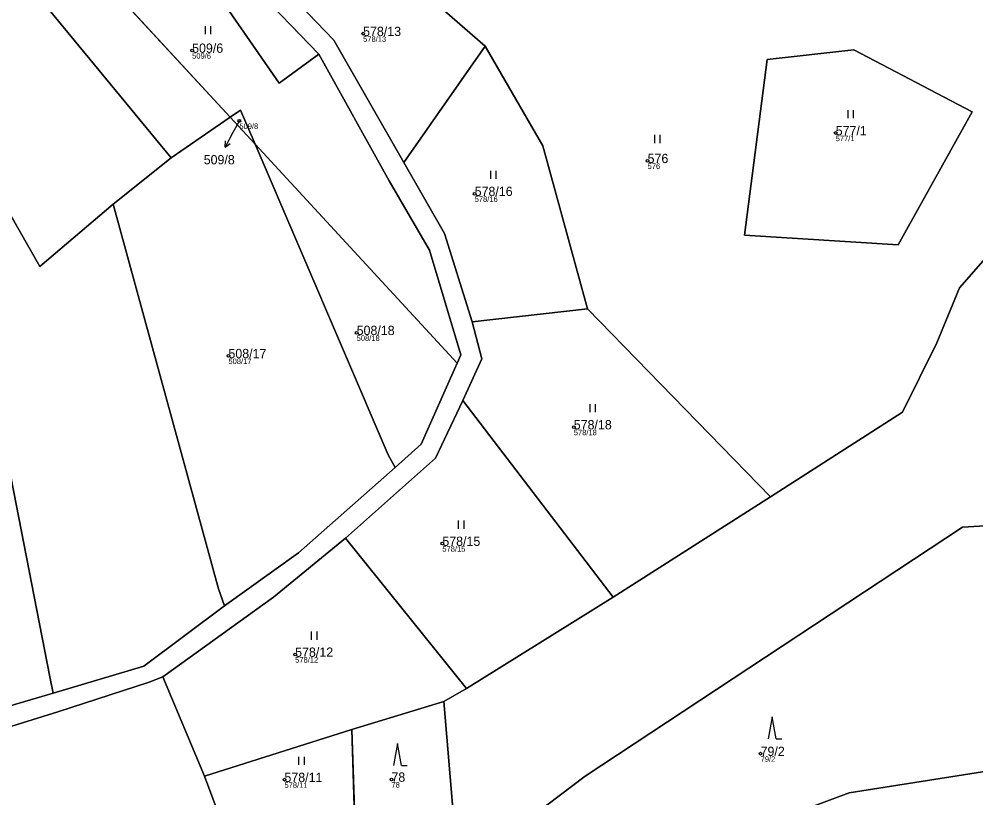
# Model space of a CAD drawing. Extents: x -680203 to -673936, y -1102717 to -1093650.
# Drawn here: x -677796.1 to -677620.9, y -1095027.8 to -1094885.2 of the extents above; entities that cross this region are included whole.
import ezdxf

# ---------------------------------------------------------------- set-up
doc = ezdxf.new("R2010")
doc.units = 0
for name, color, linetype in [('Definiční body', 7, 'Continuous'), ('SOxx01xx_ŽSp_násyp_plocha', 7, 'Continuous'), ('SOxx02xx_Staničení_Popis10', 7, 'Continuous'), ('SOxxxxxx_Koleje_hlavní_body_Popis10', 7, 'Continuous'), ('SOxxxxxx_Osa_bod_P', 7, 'Continuous'), ('x_prac', 7, 'Continuous')]:
    doc.layers.add(name, color=color, linetype=linetype)

msp = doc.modelspace()

# ---------------------------------------------------------------- linework, layer by layer
at = {"layer": 'Definiční body'}
for centre in [(-677733.14, -1094887.84), (-677764.45, -1094890.92), (-677755.8, -1094903.8), (-677646.6, -1094906.03), (-677681.04, -1094911.12), (-677712.71, -1094917.15), (-677734.32, -1094942.61), (-677757.8, -1094946.85), (-677694.56, -1094959.88), (-677718.63, -1094981.22), (-677745.58, -1095001.53), (-677660.35, -1095019.7), (-677747.54, -1095024.46), (-677727.95, -1095024.42)]:
    msp.add_circle(centre, 0.25, dxfattribs=at)
at = {"layer": 'SOxx01xx_ŽSp_násyp_plocha'}
for points in [[(-677802.13, -1094816.29), (-677815.5, -1094837.53), (-677814.93, -1094841.83), (-677813.44, -1094842.46), (-677811.85, -1094844.19), (-677776.37, -1094856.69), (-677748.53, -1094896.93), (-677741.25, -1094891.59), (-677753.29, -1094879.09), (-677751.97, -1094856.88), (-677750.42, -1094853.4), (-677744.38, -1094848.25), (-677746.17, -1094845.17), (-677722.06, -1094841.57), (-677695.59, -1094843.87), (-677751.43, -1094822.82), (-677758.64, -1094823.84), (-677750.51, -1094816.48), (-677777.78, -1094812.77)], [(-677768.3, -1094910.6), (-677757.5, -1094903.13), (-677811.85, -1094844.19), (-677814.76, -1094843.16), (-677814.93, -1094841.83), (-677817.81, -1094840.62), (-677829.88, -1094856.74), (-677841.38, -1094868.88), (-677843.22, -1094871.74), (-677841.36, -1094875.64), (-677836.63, -1094869.55), (-677830.46, -1094863.47), (-677819.08, -1094848.99)], [(-677748.53, -1094896.93), (-677776.37, -1094856.69), (-677811.85, -1094844.19), (-677757.5, -1094903.13), (-677755.61, -1094901.82), (-677752.92, -1094908.09), (-677715.94, -1094948.19), (-677715.26, -1094946.66), (-677721, -1094927.5), (-677728.38, -1094914.81), (-677741.25, -1094891.59)], [(-677778.9, -1094919.08), (-677768.3, -1094910.6), (-677819.08, -1094848.99), (-677830.46, -1094863.47), (-677792.34, -1094930.47)], [(-677580.49, -1094892.87), (-677616.24, -1094877.22), (-677625.12, -1094883.32), (-677656.6, -1094881.85), (-677661.26, -1094880.56), (-677688.61, -1094870.01), (-677723.8, -1094852.31), (-677742.6, -1094851.4), (-677746.69, -1094857.48), (-677728.02, -1094875.13), (-677710.8, -1094890.15), (-677700.2, -1094908.4), (-677692.05, -1094938.25), (-677658.56, -1094972.66), (-677634.39, -1094957.13), (-677628.08, -1094944.43), (-677623.95, -1094934.37), (-677606.73, -1094914.7), (-677603.51, -1094912.17), (-677588.76, -1094900.03)], [(-677725.66, -1094911.46), (-677710.8, -1094890.15), (-677728.02, -1094875.13), (-677746.69, -1094857.48), (-677749.49, -1094877.57), (-677738.48, -1094889.05)], [(-677830.46, -1094863.47), (-677836.63, -1094869.55), (-677841.36, -1094875.64), (-677843.22, -1094871.74), (-677853.92, -1094887.36), (-677864.29, -1094901.84), (-677863.09, -1094906.7), (-677848.53, -1094971.01), (-677833.43, -1094962.57), (-677821.93, -1094956.23), (-677803.41, -1094939.85), (-677790.5, -1095005.64), (-677789.89, -1095008.63), (-677773.29, -1095003.69), (-677758.55, -1094992.62), (-677759.61, -1094989.5), (-677778.9, -1094919.08), (-677792.34, -1094930.47)], [(-677692.05, -1094938.25), (-677700.2, -1094908.4), (-677710.8, -1094890.15), (-677725.66, -1094911.46), (-677718.23, -1094924.45), (-677713.18, -1094940.63)], [(-677643.27, -1094890.78), (-677621.6, -1094902.13), (-677635.18, -1094926.51), (-677663.3, -1094924.73), (-677659.13, -1094892.54)], [(-677643.27, -1094890.78), (-677659.13, -1094892.54), (-677663.3, -1094924.73), (-677635.18, -1094926.51), (-677621.6, -1094902.13)], [(-677752.92, -1094908.09), (-677757.5, -1094903.13), (-677768.3, -1094910.6), (-677778.9, -1094919.08), (-677759.61, -1094989.5), (-677758.55, -1094992.62), (-677745, -1094982.94), (-677727.29, -1094967.31), (-677728.56, -1094964.99)], [(-677757.5, -1094903.13), (-677752.92, -1094908.09), (-677755.61, -1094901.82)], [(-677715.94, -1094948.19), (-677752.92, -1094908.09), (-677728.56, -1094964.99), (-677727.29, -1094967.31), (-677722.51, -1094963.03)], [(-677692.05, -1094938.25), (-677713.18, -1094940.63), (-677711.39, -1094947.37), (-677714.88, -1094955.02), (-677687.37, -1094991.06), (-677658.56, -1094972.66)], [(-677790.5, -1095005.64), (-677803.41, -1094939.85), (-677821.93, -1094956.23), (-677833.43, -1094962.57), (-677848.53, -1094971.01), (-677840.37, -1095010.38), (-677839.94, -1095013.3), (-677811.3, -1095014.9), (-677789.89, -1095008.63)], [(-677687.37, -1094991.06), (-677714.88, -1094955.02), (-677719.86, -1094965.55), (-677736.38, -1094980.23), (-677714.19, -1095007.74)], [(-677610.03, -1095021.48), (-677601.44, -1094976.91), (-677623.35, -1094978.2), (-677692.46, -1095023.82), (-677713.29, -1095039.54), (-677707.88, -1095054.17), (-677690.97, -1095051.87), (-677691.15, -1095044.42), (-677644.12, -1095026.89)], [(-677714.19, -1095007.74), (-677736.38, -1094980.23), (-677749.57, -1094991.06), (-677769.81, -1095005.62), (-677762.21, -1095023.8), (-677735.21, -1095015.3), (-677718.38, -1095010.16)], [(-677718.38, -1095010.16), (-677735.21, -1095015.3), (-677734.63, -1095033.31), (-677731.03, -1095032.99), (-677716.65, -1095030.46)], [(-677707.88, -1095054.17), (-677717.1, -1095054.9), (-677720.3, -1095055.15), (-677720.13, -1095106.17), (-677684.64, -1095096.75), (-677654.33, -1095085.39), (-677611.1, -1095076.87), (-677562.16, -1095073.46), (-677554.44, -1095060.5), (-677558.39, -1095048.17), (-677570.66, -1095030.87), (-677559.73, -1095008.9), (-677610.03, -1095021.48), (-677644.12, -1095026.89), (-677691.15, -1095044.42), (-677690.97, -1095051.87)], [(-677734.63, -1095033.31), (-677735.21, -1095015.3), (-677762.21, -1095023.8), (-677757.61, -1095036.08), (-677738.17, -1095033.74)]]:
    msp.add_lwpolyline(points, close=True, dxfattribs=at)
for points in [[(-677910.45, -1095010.38), (-677914.97, -1095010.28), (-677911.2, -1095015.09), (-677895.04, -1095013.03), (-677885.7, -1095012.4), (-677875.37, -1095014.61), (-677867.09, -1095015.83), (-677858.25, -1095016.23), (-677838.9, -1095017.92), (-677831.17, -1095018.18), (-677810.45, -1095018.67), (-677789.02, -1095012.01), (-677772.29, -1095006.61), (-677769.81, -1095005.62), (-677749.57, -1094991.06), (-677736.38, -1094980.23), (-677719.86, -1094965.55), (-677714.88, -1094955.02), (-677711.39, -1094947.37), (-677713.18, -1094940.63), (-677718.23, -1094924.45), (-677725.66, -1094911.46), (-677738.48, -1094889.05), (-677749.49, -1094877.57)], [(-677753.29, -1094879.09), (-677741.25, -1094891.59), (-677728.38, -1094914.81), (-677721, -1094927.5), (-677715.26, -1094946.66), (-677715.94, -1094948.19), (-677722.51, -1094963.03), (-677727.29, -1094967.31), (-677745, -1094982.94), (-677758.55, -1094992.62)], [(-677606.73, -1094914.7), (-677623.95, -1094934.37), (-677628.08, -1094944.43), (-677634.39, -1094957.13), (-677658.56, -1094972.66), (-677687.37, -1094991.06), (-677714.19, -1095007.74), (-677718.38, -1095010.16), (-677716.65, -1095030.46), (-677731.03, -1095032.99), (-677717.1, -1095054.9), (-677707.88, -1095054.17), (-677713.29, -1095039.54), (-677692.46, -1095023.82), (-677623.35, -1094978.2), (-677601.44, -1094976.91)], [(-677758.55, -1094992.62), (-677773.29, -1095003.69), (-677789.89, -1095008.63), (-677811.3, -1095014.9), (-677839.94, -1095013.3), (-677865.66, -1095012.33), (-677880.67, -1095009.91), (-677888.57, -1095008.65), (-677895.07, -1095009.34), (-677904.64, -1095010.54), (-677910.45, -1095010.38)], [(-677810.79, -1095044.52), (-677782.75, -1095044.09), (-677768.26, -1095042.52), (-677757.61, -1095036.08), (-677762.21, -1095023.8), (-677769.81, -1095005.62), (-677772.29, -1095006.61), (-677789.02, -1095012.01), (-677810.45, -1095018.67)]]:
    msp.add_lwpolyline(points, dxfattribs=at)
at = {"layer": 'SOxx02xx_Staničení_Popis10'}
for p, q in [((-677755.8, -1094903.8), (-677756.97, -1094905.96)), ((-677756.97, -1094905.96), (-677758.38, -1094908.61)), ((-677758.38, -1094908.61), (-677758.35, -1094907.49)), ((-677758.38, -1094908.61), (-677757.47, -1094907.96))]:
    msp.add_line(p, q, dxfattribs=at)
at = {"layer": 'SOxxxxxx_Koleje_hlavní_body_Popis10'}
for p, q in [((-677762, -1094887.94), (-677762, -1094886.44)), ((-677761, -1094887.94), (-677761, -1094886.44)), ((-677644.32, -1094903.33), (-677644.32, -1094901.83)), ((-677643.32, -1094903.33), (-677643.32, -1094901.83)), ((-677679.72, -1094907.87), (-677679.72, -1094906.37)), ((-677678.72, -1094907.87), (-677678.72, -1094906.37)), ((-677709.76, -1094914.45), (-677709.76, -1094912.95)), ((-677708.76, -1094914.45), (-677708.76, -1094912.95)), ((-677691.59, -1094957.18), (-677691.59, -1094955.68)), ((-677690.59, -1094957.18), (-677690.59, -1094955.68)), ((-677715.64, -1094978.52), (-677715.64, -1094977.02)), ((-677714.64, -1094978.52), (-677714.64, -1094977.02)), ((-677742.57, -1094998.83), (-677742.57, -1094997.33)), ((-677741.57, -1094998.83), (-677741.57, -1094997.33)), ((-677658.22, -1095012.96), (-677658.97, -1095016.96)), ((-677657.47, -1095016.96), (-677658.22, -1095012.96)), ((-677657.47, -1095016.96), (-677656.47, -1095016.96)), ((-677726.85, -1095017.86), (-677727.6, -1095021.86)), ((-677726.1, -1095021.86), (-677726.85, -1095017.86)), ((-677744.9, -1095021.76), (-677744.9, -1095020.26)), ((-677743.9, -1095021.76), (-677743.9, -1095020.26)), ((-677726.1, -1095021.86), (-677725.1, -1095021.86))]:
    msp.add_line(p, q, dxfattribs=at)
at = {"layer": 'x_prac'}
for p, q in [((-677757.5, -1094903.13), (-677811.85, -1094844.19)), ((-677725.66, -1094911.46), (-677710.8, -1094890.15)), ((-677768.3, -1094910.6), (-677757.5, -1094903.13)), ((-677752.92, -1094908.09), (-677757.5, -1094903.13)), ((-677715.94, -1094948.19), (-677752.92, -1094908.09)), ((-677768.3, -1094910.6), (-677778.9, -1094919.08)), ((-677713.18, -1094940.63), (-677692.05, -1094938.25)), ((-677692.05, -1094938.25), (-677658.56, -1094972.66)), ((-677687.37, -1094991.06), (-677714.88, -1094955.02)), ((-677658.56, -1094972.66), (-677687.37, -1094991.06)), ((-677714.19, -1095007.74), (-677736.38, -1094980.23)), ((-677687.37, -1094991.06), (-677714.19, -1095007.74)), ((-677762.21, -1095023.8), (-677769.81, -1095005.62)), ((-677714.19, -1095007.74), (-677718.38, -1095010.16)), ((-677718.38, -1095010.16), (-677735.21, -1095015.3)), ((-677735.21, -1095015.3), (-677762.21, -1095023.8)), ((-677735.21, -1095015.3), (-677734.63, -1095033.31)), ((-677757.61, -1095036.08), (-677762.21, -1095023.8))]:
    msp.add_line(p, q, dxfattribs=at)
for points in [[(-677741.25, -1094891.59), (-677748.53, -1094896.93), (-677776.37, -1094856.69), (-677811.85, -1094844.19)], [(-677830.46, -1094863.47), (-677819.08, -1094848.99), (-677768.3, -1094910.6)], [(-677744.38, -1094848.25), (-677750.42, -1094853.4), (-677751.97, -1094856.88), (-677753.29, -1094879.09), (-677741.25, -1094891.59)], [(-677725.66, -1094911.46), (-677738.48, -1094889.05), (-677749.49, -1094877.57), (-677746.69, -1094857.48)], [(-677746.69, -1094857.48), (-677728.02, -1094875.13), (-677710.8, -1094890.15)], [(-677830.46, -1094863.47), (-677792.34, -1094930.47), (-677778.9, -1094919.08)], [(-677710.8, -1094890.15), (-677700.2, -1094908.4), (-677692.05, -1094938.25)], [(-677643.27, -1094890.78), (-677621.6, -1094902.13), (-677635.18, -1094926.51), (-677663.3, -1094924.73), (-677659.13, -1094892.54), (-677643.27, -1094890.78)], [(-677741.25, -1094891.59), (-677728.38, -1094914.81), (-677721, -1094927.5), (-677715.26, -1094946.66), (-677715.94, -1094948.19)], [(-677580.49, -1094892.87), (-677588.76, -1094900.03), (-677603.51, -1094912.17), (-677606.73, -1094914.7), (-677623.95, -1094934.37), (-677628.08, -1094944.43), (-677634.39, -1094957.13), (-677658.56, -1094972.66)], [(-677757.5, -1094903.13), (-677755.61, -1094901.82), (-677752.92, -1094908.09)], [(-677727.29, -1094967.31), (-677728.56, -1094964.99), (-677752.92, -1094908.09)], [(-677713.18, -1094940.63), (-677718.23, -1094924.45), (-677725.66, -1094911.46)], [(-677778.9, -1094919.08), (-677759.61, -1094989.5), (-677758.55, -1094992.62)], [(-677789.89, -1095008.63), (-677790.5, -1095005.64), (-677803.41, -1094939.85), (-677821.93, -1094956.23), (-677833.43, -1094962.57), (-677848.53, -1094971.01)], [(-677714.88, -1094955.02), (-677711.39, -1094947.37), (-677713.18, -1094940.63)], [(-677715.94, -1094948.19), (-677722.51, -1094963.03), (-677727.29, -1094967.31)], [(-677736.38, -1094980.23), (-677719.86, -1094965.55), (-677714.88, -1094955.02)], [(-677727.29, -1094967.31), (-677745, -1094982.94), (-677758.55, -1094992.62)], [(-677610.03, -1095021.48), (-677601.44, -1094976.91), (-677623.35, -1094978.2), (-677692.46, -1095023.82), (-677713.29, -1095039.54), (-677707.88, -1095054.17)], [(-677769.81, -1095005.62), (-677749.57, -1094991.06), (-677736.38, -1094980.23)], [(-677758.55, -1094992.62), (-677773.29, -1095003.69), (-677789.89, -1095008.63)], [(-677769.81, -1095005.62), (-677772.29, -1095006.61), (-677789.02, -1095012.01), (-677810.45, -1095018.67), (-677831.17, -1095018.18), (-677838.9, -1095017.92), (-677858.25, -1095016.23)], [(-677789.89, -1095008.63), (-677811.3, -1095014.9), (-677839.94, -1095013.3)], [(-677731.03, -1095032.99), (-677716.65, -1095030.46), (-677718.38, -1095010.16)], [(-677610.03, -1095021.48), (-677644.12, -1095026.89), (-677691.15, -1095044.42), (-677690.97, -1095051.87), (-677707.88, -1095054.17)]]:
    msp.add_lwpolyline(points, dxfattribs=at)

# ---------------------------------------------------------------- texts
at = {"layer": 'Definiční body'}
for s, p in [('578/13', (-677733.14, -1094889.33)), ('509/6', (-677764.45, -1094892.41)), ('509/8', (-677755.8, -1094905.29)), ('577/1', (-677646.6, -1094907.52)), ('576', (-677681.04, -1094912.61)), ('578/16', (-677712.71, -1094918.64)), ('508/18', (-677734.32, -1094944.1)), ('508/17', (-677757.8, -1094948.34)), ('578/18', (-677694.56, -1094961.37)), ('578/15', (-677718.63, -1094982.71)), ('578/12', (-677745.58, -1095003.02)), ('79/2', (-677660.35, -1095021.19)), ('578/11', (-677747.54, -1095025.95)), ('78', (-677727.95, -1095025.91))]:
    msp.add_text(s, height=1, dxfattribs=at).set_placement(p)
at = {"layer": 'SOxxxxxx_Osa_bod_P'}
for s, p in [('578/13', (-677733.14, -1094888.27)), ('509/6', (-677764.45, -1094891.34)), ('577/1', (-677646.6, -1094906.46)), ('509/8', (-677762.33, -1094911.77)), ('576', (-677681.04, -1094911.54)), ('578/16', (-677712.71, -1094917.57)), ('508/18', (-677734.32, -1094943.03)), ('508/17', (-677757.8, -1094947.27)), ('578/18', (-677694.56, -1094960.3)), ('578/15', (-677718.63, -1094981.65)), ('578/12', (-677745.58, -1095001.96)), ('79/2', (-677660.35, -1095020.12)), ('578/11', (-677747.54, -1095024.89)), ('78', (-677727.95, -1095024.84))]:
    msp.add_text(s, height=1.7, dxfattribs=at).set_placement(p)

doc.saveas('drawing.dxf')
